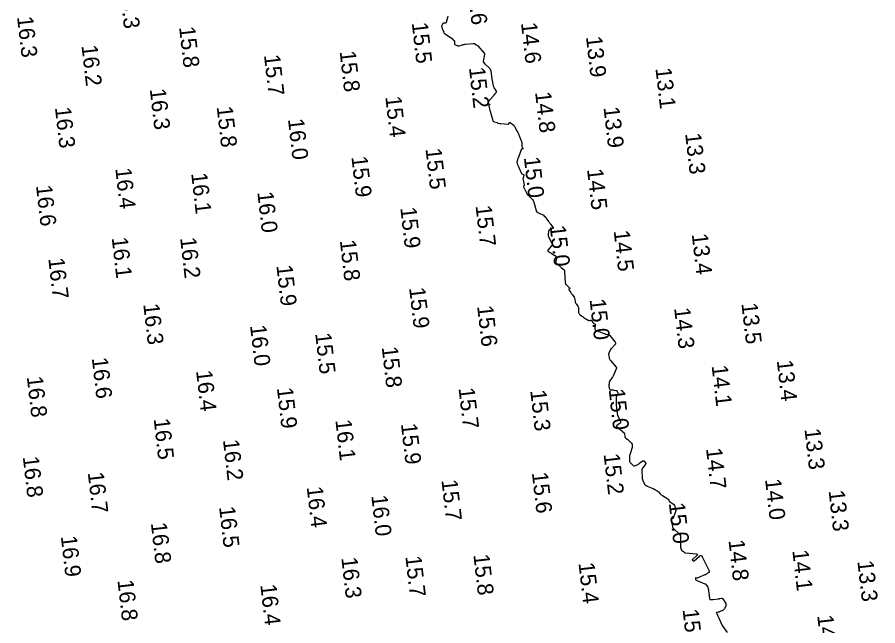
# Model space of a CAD drawing. Extents: x 1023796 to 1112670, y 656573 to 837340.
# Drawn here: x 1110715.8 to 1110984.8, y 678853.6 to 679043.7 of the extents above; entities that cross this region are included whole.
import ezdxf

# ---------------------------------------------------------------- set-up
doc = ezdxf.new("R2010")
doc.units = 0
doc.layers.add('V-CHAN-CONT-15FT', color=7, linetype='Continuous')
doc.layers.add('V-TOPO-SOUN', color=7, linetype='Continuous')

msp = doc.modelspace()

# ---------------------------------------------------------------- linework, layer by layer
at = {"layer": 'V-CHAN-CONT-15FT'}
msp.add_lwpolyline([(1110850.35, 679044.05), (1110850.28, 679043.58), (1110850.26, 679043.47), (1110850.24, 679043.37), (1110850.21, 679043.26), (1110850.18, 679043.15), (1110849.86, 679042.06), (1110849.82, 679041.97), (1110849.77, 679041.91), (1110849.69, 679041.87), (1110849.59, 679041.86), (1110849.17, 679041.86), (1110849.07, 679041.85), (1110848.99, 679041.82), (1110848.91, 679041.76), (1110848.85, 679041.68), (1110848.5, 679041.08), (1110848.45, 679040.97), (1110848.42, 679040.86), (1110848.42, 679040.75), (1110848.45, 679040.64), (1110848.6, 679040.18), (1110848.64, 679040.07), (1110848.68, 679039.96), (1110848.73, 679039.85), (1110848.77, 679039.73), (1110849.09, 679038.97), (1110849.17, 679038.82), (1110849.26, 679038.68), (1110849.38, 679038.55), (1110849.52, 679038.45), (1110851.8, 679036.89), (1110851.87, 679036.84), (1110851.94, 679036.79), (1110852.01, 679036.73), (1110852.07, 679036.67), (1110852.32, 679036.43), (1110852.38, 679036.36), (1110852.41, 679036.29), (1110852.44, 679036.21), (1110852.44, 679036.13), (1110852.42, 679035.47), (1110852.43, 679035.34), (1110852.48, 679035.23), (1110852.56, 679035.15), (1110852.67, 679035.08), (1110853.28, 679034.8), (1110853.43, 679034.75), (1110853.57, 679034.73), (1110853.72, 679034.73), (1110853.87, 679034.77), (1110854.97, 679035.1), (1110855.2, 679035.16), (1110855.44, 679035.21), (1110855.68, 679035.25), (1110855.92, 679035.28), (1110858.26, 679035.5), (1110858.4, 679035.5), (1110858.53, 679035.48), (1110858.67, 679035.44), (1110858.79, 679035.37), (1110859.29, 679035.07), (1110859.41, 679034.99), (1110859.52, 679034.9), (1110859.62, 679034.8), (1110859.72, 679034.7), (1110861.73, 679032.41), (1110861.75, 679032.38), (1110861.77, 679032.35), (1110861.79, 679032.31), (1110861.8, 679032.28), (1110861.85, 679032.14), (1110861.86, 679032.11), (1110861.86, 679032.07), (1110861.86, 679032.04), (1110861.86, 679032), (1110861.37, 679029.97), (1110861.37, 679029.92), (1110861.37, 679029.88), (1110861.38, 679029.84), (1110861.4, 679029.8), (1110861.5, 679029.64), (1110861.53, 679029.6), (1110861.55, 679029.56), (1110861.58, 679029.53), (1110861.61, 679029.49), (1110861.83, 679029.23), (1110861.87, 679029.18), (1110861.92, 679029.12), (1110861.97, 679029.07), (1110862.03, 679029.03), (1110863.29, 679027.92), (1110863.5, 679027.71), (1110863.65, 679027.47), (1110863.76, 679027.21), (1110863.82, 679026.92), (1110864.01, 679025.14), (1110864.02, 679025.08), (1110864.03, 679025.02), (1110864.04, 679024.97), (1110864.05, 679024.91), (1110864.11, 679024.68), (1110864.12, 679024.63), (1110864.13, 679024.57), (1110864.15, 679024.51), (1110864.16, 679024.46), (1110864.59, 679022.26), (1110864.64, 679022.05), (1110864.71, 679021.85), (1110864.8, 679021.66), (1110864.9, 679021.48), (1110865.46, 679020.62), (1110865.51, 679020.51), (1110865.53, 679020.41), (1110865.5, 679020.31), (1110865.44, 679020.21), (1110865.07, 679019.74), (1110865.03, 679019.68), (1110864.98, 679019.63), (1110864.94, 679019.57), (1110864.9, 679019.5), (1110864.73, 679019.26), (1110864.69, 679019.2), (1110864.65, 679019.14), (1110864.6, 679019.08), (1110864.55, 679019.03), (1110862.98, 679017.21), (1110862.93, 679017.12), (1110862.91, 679017.04), (1110862.93, 679016.95), (1110863, 679016.87), (1110863.44, 679016.44), (1110863.46, 679016.4), (1110863.47, 679016.37), (1110863.46, 679016.33), (1110863.43, 679016.3), (1110863.27, 679016.17), (1110863.24, 679016.13), (1110863.22, 679016.09), (1110863.21, 679016.05), (1110863.21, 679016), (1110863.55, 679014.57), (1110863.62, 679014.32), (1110863.68, 679014.06), (1110863.75, 679013.81), (1110863.82, 679013.56), (1110864.47, 679011.39), (1110864.53, 679011.25), (1110864.62, 679011.14), (1110864.73, 679011.06), (1110864.88, 679011.01), (1110865.77, 679010.83), (1110865.8, 679010.82), (1110865.83, 679010.8), (1110865.85, 679010.78), (1110865.86, 679010.75), (1110865.9, 679010.62), (1110865.92, 679010.59), (1110865.94, 679010.57), (1110865.96, 679010.56), (1110865.99, 679010.55), (1110866.56, 679010.49), (1110866.66, 679010.48), (1110866.77, 679010.47), (1110866.88, 679010.46), (1110866.98, 679010.45), (1110869.2, 679010.29), (1110869.27, 679010.29), (1110869.34, 679010.31), (1110869.4, 679010.36), (1110869.44, 679010.42), (1110869.61, 679010.7), (1110869.65, 679010.75), (1110869.7, 679010.78), (1110869.76, 679010.78), (1110869.83, 679010.75), (1110870.7, 679010.21), (1110870.76, 679010.17), (1110870.81, 679010.12), (1110870.86, 679010.07), (1110870.91, 679010.01), (1110871.08, 679009.78), (1110871.12, 679009.72), (1110871.16, 679009.66), (1110871.2, 679009.6), (1110871.24, 679009.54), (1110871.96, 679008.21), (1110872.09, 679007.96), (1110872.21, 679007.71), (1110872.33, 679007.46), (1110872.44, 679007.21), (1110873.09, 679005.64), (1110873.13, 679005.52), (1110873.18, 679005.41), (1110873.22, 679005.3), (1110873.27, 679005.19), (1110873.45, 679004.74), (1110873.49, 679004.63), (1110873.51, 679004.52), (1110873.52, 679004.4), (1110873.52, 679004.28), (1110873.47, 679003.47), (1110873.47, 679003.36), (1110873.49, 679003.27), (1110873.53, 679003.17), (1110873.59, 679003.09), (1110873.87, 679002.72), (1110873.9, 679002.66), (1110873.91, 679002.61), (1110873.87, 679002.57), (1110873.81, 679002.54), (1110873.48, 679002.45), (1110873.4, 679002.42), (1110873.34, 679002.37), (1110873.29, 679002.32), (1110873.26, 679002.24), (1110872.33, 678999.7), (1110872.29, 678999.57), (1110872.24, 678999.44), (1110872.2, 678999.31), (1110872.15, 678999.18), (1110871.91, 678998.42), (1110871.91, 678998.4), (1110871.9, 678998.38), (1110871.9, 678998.36), (1110871.9, 678998.34), (1110871.91, 678998.25), (1110871.91, 678998.23), (1110871.92, 678998.21), (1110871.93, 678998.18), (1110871.93, 678998.16), (1110872.13, 678997.73), (1110872.17, 678997.66), (1110872.2, 678997.58), (1110872.24, 678997.5), (1110872.27, 678997.42), (1110872.42, 678997.08), (1110872.45, 678996.99), (1110872.49, 678996.91), (1110872.53, 678996.83), (1110872.56, 678996.74), (1110873.33, 678995.05), (1110873.38, 678994.96), (1110873.44, 678994.88), (1110873.52, 678994.81), (1110873.61, 678994.75), (1110873.98, 678994.55), (1110874.06, 678994.5), (1110874.11, 678994.43), (1110874.13, 678994.35), (1110874.11, 678994.25), (1110873.91, 678993.53), (1110873.88, 678993.37), (1110873.86, 678993.21), (1110873.87, 678993.06), (1110873.89, 678992.9), (1110874.26, 678991.29), (1110874.27, 678991.24), (1110874.26, 678991.19), (1110874.24, 678991.14), (1110874.21, 678991.1), (1110874.06, 678990.93), (1110874.03, 678990.89), (1110874.02, 678990.85), (1110874.02, 678990.8), (1110874.03, 678990.75), (1110875.16, 678988.43), (1110875.18, 678988.41), (1110875.19, 678988.39), (1110875.21, 678988.36), (1110875.22, 678988.34), (1110875.31, 678988.25), (1110875.32, 678988.24), (1110875.34, 678988.23), (1110875.35, 678988.21), (1110875.37, 678988.2), (1110875.44, 678988.16), (1110875.46, 678988.14), (1110875.47, 678988.13), (1110875.49, 678988.12), (1110875.5, 678988.1), (1110876.67, 678986.91), (1110876.85, 678986.7), (1110877, 678986.47), (1110877.13, 678986.22), (1110877.22, 678985.96), (1110878, 678983.29), (1110878.01, 678983.26), (1110878.02, 678983.22), (1110878.03, 678983.19), (1110878.04, 678983.15), (1110878.08, 678982.98), (1110878.08, 678982.96), (1110878.09, 678982.95), (1110878.11, 678982.94), (1110878.13, 678982.93), (1110878.22, 678982.91), (1110878.24, 678982.9), (1110878.26, 678982.89), (1110878.28, 678982.88), (1110878.3, 678982.86), (1110878.36, 678982.77), (1110878.37, 678982.76), (1110878.39, 678982.74), (1110878.41, 678982.73), (1110878.43, 678982.71), (1110880.03, 678982), (1110880.11, 678981.96), (1110880.18, 678981.91), (1110880.24, 678981.86), (1110880.31, 678981.81), (1110880.54, 678981.56), (1110880.6, 678981.5), (1110880.66, 678981.44), (1110880.71, 678981.37), (1110880.76, 678981.31), (1110881.86, 678979.9), (1110882.02, 678979.69), (1110882.18, 678979.48), (1110882.34, 678979.27), (1110882.49, 678979.06), (1110883.18, 678978.11), (1110883.26, 678977.96), (1110883.26, 678977.83), (1110883.19, 678977.72), (1110883.04, 678977.64), (1110882.3, 678977.36), (1110882.13, 678977.27), (1110882, 678977.15), (1110881.92, 678977), (1110881.88, 678976.82), (1110881.77, 678975.81), (1110881.76, 678975.58), (1110881.78, 678975.35), (1110881.84, 678975.14), (1110881.93, 678974.92), (1110882.86, 678973.09), (1110882.95, 678972.83), (1110882.96, 678972.58), (1110882.88, 678972.34), (1110882.72, 678972.12), (1110881.73, 678971.07), (1110881.64, 678970.95), (1110881.62, 678970.82), (1110881.67, 678970.71), (1110881.78, 678970.6), (1110882.37, 678970.19), (1110882.52, 678970.09), (1110882.68, 678969.99), (1110882.83, 678969.89), (1110882.99, 678969.8), (1110883.87, 678969.3), (1110883.97, 678969.23), (1110884.06, 678969.15), (1110884.12, 678969.04), (1110884.17, 678968.93), (1110884.35, 678968.3), (1110884.37, 678968.24), (1110884.37, 678968.18), (1110884.36, 678968.13), (1110884.34, 678968.07), (1110884.24, 678967.84), (1110884.22, 678967.78), (1110884.19, 678967.73), (1110884.17, 678967.67), (1110884.15, 678967.61), (1110884.02, 678967.28), (1110884, 678967.2), (1110884.01, 678967.14), (1110884.04, 678967.08), (1110884.09, 678967.02), (1110885.4, 678965.89), (1110885.53, 678965.77), (1110885.67, 678965.65), (1110885.81, 678965.53), (1110885.95, 678965.41), (1110886.7, 678964.75), (1110886.73, 678964.71), (1110886.76, 678964.67), (1110886.79, 678964.63), (1110886.8, 678964.58), (1110886.85, 678964.37), (1110886.86, 678964.32), (1110886.87, 678964.27), (1110886.88, 678964.22), (1110886.88, 678964.17), (1110887.02, 678960.95), (1110887.05, 678960.69), (1110887.13, 678960.46), (1110887.26, 678960.24), (1110887.44, 678960.05), (1110888.51, 678959.08), (1110888.55, 678959.03), (1110888.56, 678958.98), (1110888.54, 678958.94), (1110888.49, 678958.89), (1110888.23, 678958.73), (1110888.17, 678958.69), (1110888.15, 678958.64), (1110888.15, 678958.58), (1110888.19, 678958.52), (1110888.83, 678957.66), (1110888.95, 678957.49), (1110889.07, 678957.33), (1110889.19, 678957.16), (1110889.31, 678956.99), (1110889.82, 678956.26), (1110889.91, 678956.1), (1110889.99, 678955.93), (1110890.05, 678955.75), (1110890.08, 678955.57), (1110890.18, 678954.81), (1110890.22, 678954.63), (1110890.28, 678954.45), (1110890.36, 678954.29), (1110890.46, 678954.13), (1110891.02, 678953.4), (1110891.14, 678953.22), (1110891.22, 678953.03), (1110891.26, 678952.83), (1110891.27, 678952.61), (1110891.24, 678951.68), (1110891.25, 678951.47), (1110891.31, 678951.27), (1110891.41, 678951.09), (1110891.56, 678950.93), (1110892.27, 678950.33), (1110892.45, 678950.19), (1110892.63, 678950.05), (1110892.82, 678949.92), (1110893.02, 678949.8), (1110894.29, 678949.04), (1110894.37, 678949), (1110894.45, 678948.97), (1110894.54, 678948.97), (1110894.63, 678948.97), (1110895, 678949.04), (1110895.09, 678949.04), (1110895.17, 678949.02), (1110895.24, 678948.98), (1110895.29, 678948.92), (1110895.72, 678948.3), (1110895.77, 678948.23), (1110895.83, 678948.16), (1110895.9, 678948.11), (1110895.98, 678948.05), (1110896.29, 678947.87), (1110896.36, 678947.81), (1110896.4, 678947.75), (1110896.43, 678947.68), (1110896.43, 678947.59), (1110896.34, 678946.4), (1110896.35, 678946.19), (1110896.42, 678946.01), (1110896.55, 678945.88), (1110896.74, 678945.78), (1110899.56, 678944.75), (1110899.67, 678944.72), (1110899.78, 678944.69), (1110899.89, 678944.66), (1110900, 678944.65), (1110900.57, 678944.58), (1110900.62, 678944.57), (1110900.67, 678944.55), (1110900.71, 678944.53), (1110900.75, 678944.5), (1110900.92, 678944.37), (1110900.96, 678944.33), (1110900.99, 678944.3), (1110901.03, 678944.26), (1110901.06, 678944.22), (1110902.67, 678942.22), (1110902.81, 678941.99), (1110902.84, 678941.76), (1110902.78, 678941.54), (1110902.62, 678941.33), (1110901.39, 678940.09), (1110901.37, 678940.08), (1110901.36, 678940.06), (1110901.34, 678940.04), (1110901.32, 678940.02), (1110901.26, 678939.95), (1110901.25, 678939.93), (1110901.23, 678939.91), (1110901.22, 678939.89), (1110901.21, 678939.86), (1110900.74, 678938.77), (1110900.67, 678938.58), (1110900.64, 678938.38), (1110900.64, 678938.18), (1110900.66, 678937.98), (1110900.84, 678937.14), (1110900.89, 678936.94), (1110900.97, 678936.75), (1110901.08, 678936.58), (1110901.21, 678936.41), (1110903.02, 678934.36), (1110903.04, 678934.34), (1110903.05, 678934.31), (1110903.06, 678934.28), (1110903.07, 678934.25), (1110903.07, 678934.13), (1110903.07, 678934.1), (1110903.07, 678934.07), (1110903.06, 678934.04), (1110903.05, 678934.01), (1110902.27, 678932.06), (1110902.16, 678931.83), (1110902.05, 678931.6), (1110901.92, 678931.38), (1110901.78, 678931.17), (1110901.01, 678930.1), (1110900.96, 678930.01), (1110900.91, 678929.91), (1110900.88, 678929.81), (1110900.86, 678929.7), (1110900.78, 678929.12), (1110900.77, 678929.08), (1110900.77, 678929.05), (1110900.76, 678929.01), (1110900.74, 678928.98), (1110900.7, 678928.83), (1110900.69, 678928.8), (1110900.68, 678928.76), (1110900.68, 678928.73), (1110900.68, 678928.69), (1110900.7, 678928.48), (1110900.71, 678928.44), (1110900.72, 678928.39), (1110900.73, 678928.35), (1110900.74, 678928.3), (1110900.91, 678927.55), (1110900.95, 678927.44), (1110901.01, 678927.36), (1110901.1, 678927.31), (1110901.22, 678927.29), (1110901.73, 678927.28), (1110901.86, 678927.27), (1110901.98, 678927.26), (1110902.1, 678927.25), (1110902.23, 678927.22), (1110902.89, 678927.09), (1110902.93, 678927.08), (1110902.96, 678927.08), (1110902.99, 678927.07), (1110903.03, 678927.06), (1110903.16, 678927.04), (1110903.19, 678927.04), (1110903.22, 678927.02), (1110903.24, 678927), (1110903.25, 678926.97), (1110903.5, 678926.38), (1110903.53, 678926.28), (1110903.54, 678926.17), (1110903.52, 678926.07), (1110903.48, 678925.96), (1110903.11, 678925.28), (1110903.04, 678925.13), (1110902.99, 678924.97), (1110902.97, 678924.81), (1110902.96, 678924.64), (1110902.98, 678923.85), (1110902.98, 678923.74), (1110902.98, 678923.62), (1110902.98, 678923.5), (1110902.98, 678923.39), (1110902.97, 678922.93), (1110902.97, 678922.81), (1110902.97, 678922.7), (1110902.98, 678922.58), (1110903, 678922.47), (1110903.44, 678919.24), (1110903.45, 678919.21), (1110903.46, 678919.19), (1110903.47, 678919.17), (1110903.48, 678919.15), (1110903.55, 678919.07), (1110903.57, 678919.05), (1110903.58, 678919.03), (1110903.59, 678919.01), (1110903.6, 678918.99), (1110904.34, 678917.37), (1110904.39, 678917.18), (1110904.38, 678917.01), (1110904.29, 678916.86), (1110904.13, 678916.74), (1110903.33, 678916.3), (1110903.17, 678916.18), (1110903.11, 678916.06), (1110903.14, 678915.92), (1110903.27, 678915.78), (1110904.76, 678914.5), (1110904.84, 678914.42), (1110904.93, 678914.34), (1110905.02, 678914.26), (1110905.11, 678914.18), (1110905.46, 678913.86), (1110905.54, 678913.78), (1110905.6, 678913.68), (1110905.63, 678913.58), (1110905.65, 678913.47), (1110905.71, 678912.78), (1110905.73, 678912.64), (1110905.78, 678912.51), (1110905.85, 678912.4), (1110905.96, 678912.29), (1110906.41, 678911.92), (1110906.52, 678911.82), (1110906.64, 678911.73), (1110906.75, 678911.63), (1110906.86, 678911.54), (1110907.71, 678910.77), (1110907.8, 678910.68), (1110907.87, 678910.58), (1110907.92, 678910.46), (1110907.95, 678910.34), (1110908.03, 678909.81), (1110908.04, 678909.68), (1110908.04, 678909.55), (1110908.02, 678909.43), (1110907.99, 678909.3), (1110907.33, 678907.25), (1110907.26, 678907), (1110907.21, 678906.74), (1110907.18, 678906.48), (1110907.18, 678906.22), (1110907.19, 678905.11), (1110907.21, 678904.89), (1110907.28, 678904.68), (1110907.4, 678904.5), (1110907.55, 678904.33), (1110908.31, 678903.68), (1110908.47, 678903.57), (1110908.64, 678903.52), (1110908.81, 678903.53), (1110908.99, 678903.6), (1110909.73, 678903.99), (1110909.91, 678904.09), (1110910.09, 678904.2), (1110910.26, 678904.32), (1110910.43, 678904.44), (1110911.23, 678905.06), (1110911.36, 678905.13), (1110911.48, 678905.15), (1110911.6, 678905.11), (1110911.71, 678905.02), (1110912.16, 678904.53), (1110912.24, 678904.41), (1110912.27, 678904.28), (1110912.25, 678904.15), (1110912.18, 678904.02), (1110911.41, 678902.98), (1110911.36, 678902.93), (1110911.32, 678902.87), (1110911.28, 678902.81), (1110911.23, 678902.75), (1110911.06, 678902.52), (1110911.02, 678902.46), (1110910.99, 678902.39), (1110910.98, 678902.33), (1110910.98, 678902.25), (1110911.13, 678899.55), (1110911.14, 678899.5), (1110911.15, 678899.45), (1110911.16, 678899.41), (1110911.18, 678899.36), (1110911.26, 678899.17), (1110911.28, 678899.12), (1110911.3, 678899.08), (1110911.32, 678899.03), (1110911.34, 678898.98), (1110911.82, 678897.84), (1110911.83, 678897.82), (1110911.83, 678897.81), (1110911.84, 678897.79), (1110911.85, 678897.78), (1110911.87, 678897.72), (1110911.88, 678897.71), (1110911.89, 678897.69), (1110911.9, 678897.68), (1110911.91, 678897.67), (1110912.17, 678897.49), (1110912.21, 678897.46), (1110912.26, 678897.43), (1110912.3, 678897.41), (1110912.35, 678897.38), (1110912.53, 678897.3), (1110912.58, 678897.27), (1110912.63, 678897.25), (1110912.67, 678897.23), (1110912.72, 678897.21), (1110914.27, 678896.55), (1110914.44, 678896.48), (1110914.61, 678896.4), (1110914.78, 678896.31), (1110914.95, 678896.23), (1110915.61, 678895.87), (1110915.77, 678895.77), (1110915.92, 678895.66), (1110916.07, 678895.54), (1110916.2, 678895.41), (1110916.79, 678894.79), (1110916.94, 678894.64), (1110917.09, 678894.51), (1110917.25, 678894.39), (1110917.43, 678894.27), (1110919.13, 678893.26), (1110919.2, 678893.21), (1110919.26, 678893.15), (1110919.31, 678893.08), (1110919.35, 678893), (1110919.48, 678892.67), (1110919.52, 678892.59), (1110919.57, 678892.52), (1110919.63, 678892.46), (1110919.7, 678892.4), (1110920.9, 678891.6), (1110921, 678891.52), (1110921.08, 678891.43), (1110921.14, 678891.33), (1110921.19, 678891.21), (1110921.35, 678890.73), (1110921.38, 678890.61), (1110921.42, 678890.49), (1110921.45, 678890.36), (1110921.48, 678890.24), (1110921.59, 678889.67), (1110921.61, 678889.54), (1110921.6, 678889.41), (1110921.59, 678889.28), (1110921.55, 678889.14), (1110920.93, 678887.46), (1110920.88, 678887.34), (1110920.81, 678887.24), (1110920.73, 678887.15), (1110920.64, 678887.07), (1110920.19, 678886.73), (1110920.13, 678886.67), (1110920.1, 678886.6), (1110920.1, 678886.53), (1110920.14, 678886.45), (1110920.37, 678886.06), (1110920.41, 678886), (1110920.43, 678885.94), (1110920.44, 678885.88), (1110920.44, 678885.81), (1110920.44, 678885.54), (1110920.44, 678885.48), (1110920.45, 678885.41), (1110920.46, 678885.34), (1110920.47, 678885.28), (1110920.66, 678884.4), (1110920.71, 678884.24), (1110920.79, 678884.09), (1110920.88, 678883.96), (1110921, 678883.83), (1110922.71, 678882.32), (1110922.78, 678882.25), (1110922.84, 678882.18), (1110922.89, 678882.1), (1110922.93, 678882.01), (1110923.07, 678881.65), (1110923.1, 678881.56), (1110923.12, 678881.47), (1110923.14, 678881.38), (1110923.14, 678881.28), (1110923.16, 678878), (1110923.17, 678877.89), (1110923.19, 678877.78), (1110923.22, 678877.68), (1110923.26, 678877.58), (1110923.52, 678877.07), (1110923.54, 678877.03), (1110923.57, 678877), (1110923.61, 678876.97), (1110923.65, 678876.95), (1110923.84, 678876.88), (1110923.88, 678876.86), (1110923.92, 678876.84), (1110923.96, 678876.81), (1110924, 678876.78), (1110924.35, 678876.49), (1110924.42, 678876.43), (1110924.5, 678876.39), (1110924.58, 678876.37), (1110924.67, 678876.35), (1110928.07, 678876.04), (1110928.32, 678875.98), (1110928.43, 678875.89), (1110928.4, 678875.74), (1110928.23, 678875.55), (1110926.81, 678874.32), (1110926.8, 678874.3), (1110926.79, 678874.28), (1110926.78, 678874.25), (1110926.79, 678874.23), (1110926.81, 678874.12), (1110926.82, 678874.09), (1110926.83, 678874.07), (1110926.85, 678874.05), (1110926.87, 678874.03), (1110927.14, 678873.86), (1110927.2, 678873.83), (1110927.25, 678873.82), (1110927.3, 678873.84), (1110927.35, 678873.87), (1110929, 678875.31), (1110929.27, 678875.49), (1110929.52, 678875.52), (1110929.74, 678875.4), (1110929.92, 678875.13), (1110932.05, 678870.77), (1110932.1, 678870.61), (1110932.1, 678870.47), (1110932.04, 678870.35), (1110931.92, 678870.23), (1110931.35, 678869.81), (1110931.21, 678869.71), (1110931.05, 678869.61), (1110930.9, 678869.53), (1110930.74, 678869.46), (1110928.31, 678868.43), (1110928.25, 678868.41), (1110928.2, 678868.41), (1110928.14, 678868.42), (1110928.09, 678868.45), (1110927.87, 678868.59), (1110927.83, 678868.61), (1110927.8, 678868.61), (1110927.78, 678868.58), (1110927.78, 678868.53), (1110927.8, 678868.12), (1110927.8, 678868.11), (1110927.81, 678868.1), (1110927.81, 678868.09), (1110927.81, 678868.08), (1110927.82, 678868.05), (1110927.83, 678868.04), (1110927.83, 678868.04), (1110927.84, 678868.03), (1110927.84, 678868.02), (1110927.95, 678867.9), (1110927.97, 678867.88), (1110927.99, 678867.87), (1110928.01, 678867.85), (1110928.04, 678867.84), (1110930.74, 678866.72), (1110930.87, 678866.65), (1110930.99, 678866.57), (1110931.09, 678866.47), (1110931.18, 678866.36), (1110931.51, 678865.88), (1110931.58, 678865.75), (1110931.64, 678865.63), (1110931.68, 678865.49), (1110931.71, 678865.35), (1110932.15, 678862.16), (1110932.15, 678862.12), (1110932.16, 678862.09), (1110932.18, 678862.05), (1110932.19, 678862.01), (1110932.27, 678861.87), (1110932.29, 678861.83), (1110932.32, 678861.81), (1110932.35, 678861.8), (1110932.39, 678861.79), (1110932.94, 678861.81), (1110933.05, 678861.81), (1110933.16, 678861.81), (1110933.26, 678861.82), (1110933.37, 678861.83), (1110934.9, 678862), (1110935.03, 678862.01), (1110935.16, 678862.03), (1110935.29, 678862.05), (1110935.42, 678862.07), (1110935.94, 678862.16), (1110936.06, 678862.17), (1110936.16, 678862.14), (1110936.25, 678862.08), (1110936.33, 678861.99), (1110937.23, 678860.5), (1110937.31, 678860.33), (1110937.35, 678860.15), (1110937.33, 678859.97), (1110937.27, 678859.79), (1110936.94, 678859.06), (1110936.84, 678858.88), (1110936.73, 678858.73), (1110936.58, 678858.61), (1110936.42, 678858.5), (1110935.29, 678857.9), (1110935.19, 678857.85), (1110935.09, 678857.82), (1110934.99, 678857.8), (1110934.89, 678857.79), (1110934.46, 678857.78), (1110934.37, 678857.77), (1110934.32, 678857.73), (1110934.31, 678857.67), (1110934.34, 678857.59), (1110934.69, 678856.91), (1110934.76, 678856.76), (1110934.83, 678856.62), (1110934.9, 678856.47), (1110934.97, 678856.32), (1110935.97, 678854.05), (1110935.98, 678854.03), (1110935.99, 678854.02), (1110936, 678854), (1110936.02, 678853.98), (1110936.07, 678853.92), (1110936.08, 678853.91), (1110936.09, 678853.89), (1110936.1, 678853.87), (1110936.1, 678853.85), (1110936.12, 678853.74), (1110936.12, 678853.72), (1110936.13, 678853.7), (1110936.14, 678853.67), (1110936.15, 678853.65), (1110937.65, 678851.51)], dxfattribs=at)

# ---------------------------------------------------------------- texts
at = {"layer": 'V-TOPO-SOUN'}
for s, p in [('16.3 ', (1110747.72, 679052.76)), ('14.6 ', (1110856.37, 679053.96)), ('16.3 ', (1110715.7, 679043.77)), ('15.5 ', (1110839.09, 679041.91)), ('14.6 ', (1110873.23, 679041.89)), ('15.8 ', (1110766.35, 679040.59)), ('13.9 ', (1110893.55, 679037.57)), ('16.2 ', (1110735.84, 679034.81)), ('15.8 ', (1110816.55, 679033.01)), ('15.7 ', (1110792.89, 679031.83)), ('15.2 ', (1110856.97, 679027.92)), ('13.1 ', (1110915.27, 679027.73)), ('16.3 ', (1110757.2, 679021.2)), ('14.8 ', (1110877.64, 679020.25)), ('15.4 ', (1110830.82, 679018.84)), ('16.3 ', (1110727.54, 679015.46)), ('15.8 ', (1110778.1, 679015.69)), ('13.9 ', (1110899.03, 679015.52)), ('16.0 ', (1110800.39, 679011.82)), ('13.3 ', (1110924.55, 679007.32)), ('15.5 ', (1110843.39, 679002.57)), ('15.9 ', (1110820.22, 679000.1)), ('15.0 ', (1110874.14, 678999.91)), ('16.4 ', (1110746.41, 678996.46)), ('14.5 ', (1110893.88, 678996.18)), ('16.1 ', (1110770.13, 678994.92)), ('16.6 ', (1110721.62, 678991.07)), ('16.0 ', (1110790.81, 678989.02)), ('15.7 ', (1110859.04, 678984.75)), ('15.9 ', (1110835.51, 678984.16)), ('15.0 ', (1110882.21, 678978.48)), ('14.5 ', (1110902.21, 678976.95)), ('16.1 ', (1110745.29, 678974.81)), ('16.2 ', (1110766.68, 678974.74)), ('15.8 ', (1110816.61, 678973.95)), ('13.4 ', (1110926.62, 678975.92)), ('16.7 ', (1110725.47, 678968.34)), ('15.9 ', (1110796.77, 678966.11)), ('15.9 ', (1110838.27, 678959.12)), ('15.0 ', (1110894.68, 678955.52)), ('16.3 ', (1110755.16, 678954.04)), ('15.6 ', (1110859.52, 678953.44)), ('14.3 ', (1110921.11, 678952.79)), ('13.5 ', (1110942.14, 678954.25)), ('16.0 ', (1110788.54, 678947.38)), ('15.5 ', (1110808.9, 678944.9)), ('15.8 ', (1110829.71, 678940.62)), ('16.6 ', (1110739.08, 678937.2)), ('13.4 ', (1110953.2, 678936.42)), ('16.4 ', (1110771.67, 678933.21)), ('14.1 ', (1110932.83, 678934.82)), ('16.8 ', (1110718.75, 678931.34)), ('15.9 ', (1110796.93, 678927.86)), ('15.7 ', (1110853.72, 678927.79)), ('15.3 ', (1110876.13, 678927.07)), ('15.0 ', (1110900.65, 678927.4)), ('16.5 ', (1110758.41, 678918.19)), ('16.1 ', (1110815.21, 678917.82)), ('15.9 ', (1110835.71, 678916.64)), ('13.3 ', (1110961.86, 678915.03)), ('16.2 ', (1110780.07, 678911.62)), ('14.7 ', (1110931.08, 678908.93)), ('16.8 ', (1110717.5, 678906.34)), ('15.2 ', (1110899.06, 678907.22)), ('16.7 ', (1110737.81, 678901.42)), ('15.6 ', (1110876.64, 678901.37)), ('15.7 ', (1110848.37, 678899.05)), ('14.0 ', (1110949.53, 678899.32)), ('16.4 ', (1110806.25, 678896.92)), ('13.3 ', (1110969.4, 678895.74)), ('16.0 ', (1110826.44, 678894.23)), ('16.5 ', (1110778.85, 678890.7)), ('15.0 ', (1110919.45, 678891.87)), ('16.8 ', (1110757.53, 678885.67)), ('16.9 ', (1110729.38, 678881.53)), ('14.8 ', (1110938.1, 678880.29)), ('14.1 ', (1110958.06, 678877.11)), ('16.3 ', (1110817.07, 678874.81)), ('15.7 ', (1110837.09, 678875.27)), ('15.8 ', (1110858.35, 678875.79)), ('15.4 ', (1110891.22, 678873.17)), ('13.3 ', (1110978.39, 678873.79)), ('16.8 ', (1110747.09, 678867.79)), ('16.4 ', (1110791.75, 678866.38)), ('15.0 ', (1110923.75, 678858.64)), ('14.0 ', (1110965.84, 678856.77))]:
    msp.add_text(s, height=5, rotation=276.5594, dxfattribs=at).set_placement(p)

doc.saveas('drawing.dxf')
